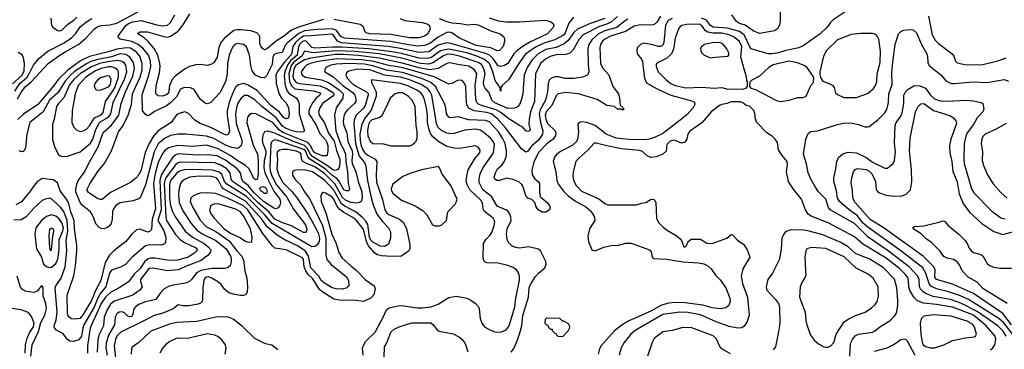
# Model space of a CAD drawing. Extents: x 997028 to 1115134, y 536408 to 618974.
# Tile 376 of 473: x 1064102 to 1073448, y 585051 to 588180. Entities that reach past the tile are written whole.
import ezdxf

# ---------------------------------------------------------------- set-up
doc = ezdxf.new("R2010")
doc.units = 0

msp = doc.modelspace()

# ---------------------------------------------------------------- linework, layer by layer
at = {"layer": '0CON10XD'}
for points in [[(1071320.7, 588375), (1071321.5, 588175), (1071312.4, 588127.6), (1071295, 588092.5), (1071265, 588075.6), (1071125, 588048.9), (1071064.3, 588074.3), (1070987, 588127), (1070935, 588145.6), (1070904.6, 588164.6), (1070861.6, 588225)], [(1069775, 588210.2), (1069720, 588160), (1069681.8, 588141.8), (1069604.9, 588115.1), (1069451.3, 588035), (1069411.2, 587995), (1069355, 587892.9), (1069325, 587863.5), (1069285, 587848.7), (1069195, 587846.8), (1069145.7, 587835), (1069095, 587809.7), (1069046.2, 587763.8), (1068998.9, 587665), (1068987.5, 587405), (1068950.3, 587305), (1068936.4, 587235), (1068934.1, 587184.1), (1068948.8, 587135), (1068942.5, 587125), (1068925, 587119.2), (1068906.7, 587125), (1068874.1, 587164.1), (1068845, 587175.8), (1068735, 587246.2), (1068669.8, 587299.8), (1068626, 587325), (1068485, 587365.2), (1068458.1, 587378.1), (1068440.3, 587395), (1068432.1, 587422.1), (1068426.3, 587555), (1068440, 587665), (1068418, 587705), (1068365, 587740), (1068275, 587750.3), (1068185, 587771.8), (1068155, 587763.3), (1068072.9, 587717.1), (1067994.6, 587705.4), (1067905, 587719), (1067745, 587765.8), (1067514.4, 587814.4), (1067315, 587841.8), (1067175, 587850.4), (1067095, 587848.7), (1066864.5, 587815.5), (1066805, 587799.4), (1066748.8, 587765), (1066724.3, 587745), (1066705, 587710), (1066695.6, 587645), (1066705, 587612.8), (1066725.4, 587585.4), (1066761.2, 587575), (1066955, 587553.2), (1067015, 587528.1), (1067081.7, 587485), (1067083.6, 587466.4), (1067075, 587453.6), (1066975, 587383.3), (1066950.7, 587345), (1066938.4, 587305), (1066943.9, 587275), (1066995, 587200), (1067033.1, 587103.1), (1067086.7, 587026.7), (1067108.9, 586938.9), (1067140.4, 586855), (1067142.2, 586817.8), (1067134.4, 586775.6), (1067121.5, 586758.5), (1067095, 586748.7), (1067075, 586754.2), (1067023.6, 586793.6), (1066882.7, 586882.7), (1066863.5, 586903.5), (1066831.9, 586961.9), (1066805, 586984.5), (1066702.3, 587022.3), (1066515, 587104.8), (1066455, 587120.4), (1066425.3, 587114.7), (1066408.9, 587085), (1066403.2, 587036.8), (1066409.5, 587005), (1066437.7, 586935), (1066437.4, 586905), (1066423, 586845), (1066420.3, 586775), (1066428.4, 586728.4), (1066446.7, 586686.7), (1066513.5, 586553.5), (1066571.6, 586475), (1066576.1, 586445), (1066570.9, 586419.1), (1066554.3, 586395.7), (1066534, 586386), (1066515, 586390.5), (1066415, 586453.7), (1066325, 586539.8), (1066275, 586603.7), (1066222.7, 586645), (1066210.8, 586665), (1066198.9, 586725), (1066166.9, 586765), (1066055, 586845.2), (1065975, 586886.6), (1065885, 586898.4), (1065795, 586893.2), (1065605, 586906), (1065582.6, 586897.4), (1065555, 586874.1), (1065485, 586771.3), (1065448.8, 586711.2), (1065430.9, 586655), (1065445.3, 586375), (1065413.6, 586275), (1065470.6, 586175), (1065488.6, 586115), (1065486.6, 586063.4), (1065471.6, 586048.4), (1065448.7, 586041.3), (1065335, 586043), (1065297.4, 586032.6), (1065170.6, 585925), (1065105, 585856.9), (1065059.2, 585830.8), (1064975, 585800.9), (1064955, 585773.1), (1064919.8, 585645), (1064868.1, 585585), (1064838.5, 585525), (1064808.2, 585451.8), (1064710.2, 585285), (1064700.6, 585255), (1064690.2, 585175), (1064665, 585140.4), (1064614.3, 585124.3), (1064578.3, 585128.3), (1064555.5, 585145.5), (1064515, 585199.2), (1064452.8, 585232.8), (1064432.5, 585255), (1064430.6, 585275), (1064449.1, 585330.9), (1064457.5, 585405), (1064437.3, 585635), (1064445.4, 585655), (1064497.2, 585725), (1064535, 585833.8), (1064550.7, 585985), (1064544, 586085), (1064560, 586175), (1064552.9, 586275), (1064520.3, 586360.3), (1064490.2, 586400.2), (1064395, 586484.5), (1064345, 586476.5), (1064315, 586462.5), (1064235, 586392.5), (1064165, 586309.1), (1064115, 586279.1), (1064045, 586276.5)], [(1064080.6, 587429.4), (1064117.8, 587495), (1064155, 587541.3), (1064215.7, 587594.3), (1064373.3, 587765), (1064483.1, 587845), (1064541.6, 587878.4), (1064661.9, 587948.1), (1064731.5, 588005), (1064813.6, 588095), (1064845, 588114.7), (1064875, 588125.7), (1064958.8, 588131.2), (1065025, 588146.8), (1065235, 588260.3)], [(1069357.5, 588205), (1069315, 588148.6), (1069279.2, 588055), (1069265, 588034.2), (1069182, 587988), (1069085, 587960.6), (1069009.6, 587925), (1068958.8, 587895), (1068901, 587849), (1068845.2, 587775), (1068741.9, 587608.1), (1068682.5, 587555), (1068670, 587535), (1068670, 587505), (1068665, 587502.5), (1068658.3, 587538.3), (1068613.6, 587603.6), (1068592.1, 587685), (1068560.9, 587765), (1068513.4, 587803.4), (1068441.8, 587835), (1068347.3, 587865), (1068175, 587901.2), (1068094.9, 587885.1), (1068005, 587818.9), (1067965, 587811.1), (1067895, 587815.1), (1067725, 587860.4), (1067633.6, 587876.4), (1067415, 587903.2), (1067160.9, 587919.1), (1067075, 587920.7), (1066905, 587908.5), (1066875, 587917.8), (1066820.8, 587975), (1066805, 587979.9), (1066785, 587973), (1066761.7, 587948.3), (1066749.7, 587925), (1066734.6, 587845), (1066675, 587792.4), (1066648.1, 587755), (1066619.4, 587685), (1066611.2, 587645), (1066622.6, 587555), (1066640.8, 587500.8), (1066660.5, 587480.5), (1066725, 587437.1), (1066748.9, 587405), (1066754.7, 587375), (1066756, 587286), (1066806.5, 587125), (1066795.3, 587114.7), (1066768.8, 587111.2), (1066725, 587114.1), (1066688.9, 587125), (1066625, 587151.4), (1066595, 587171), (1066535, 587248.6), (1066401.6, 587355), (1066335, 587418.2), (1066265, 587459.1), (1066235, 587461.5), (1066204.8, 587435.2), (1066173.7, 587386.3), (1066158.6, 587345), (1066149.6, 587285), (1066157.3, 587195), (1066209.2, 587035), (1066210, 587005), (1066199.7, 586980.3), (1066184.3, 586965.7), (1066165, 586958.1), (1066115, 586966.1), (1066063.1, 586985), (1065945, 587052.5), (1065875, 587075.7), (1065675, 587094.6), (1065605, 587092.7), (1065535, 587081.1), (1065475, 587053.1), (1065417.8, 587002.2), (1065377.4, 586925), (1065296, 586614), (1065245, 586490), (1065231.4, 586478.6), (1065175, 586462), (1065055, 586441.5), (1065015.6, 586415), (1064992.7, 586385), (1064981.5, 586355), (1064979.5, 586285), (1064969.4, 586245), (1064955, 586222), (1064935, 586208), (1064905, 586196), (1064875, 586198), (1064857.9, 586207.9), (1064823.8, 586243.8), (1064805.6, 586295), (1064791.4, 586331.4), (1064774.4, 586355), (1064695, 586419.5), (1064675, 586445.6), (1064636.1, 586545), (1064634.8, 586575), (1064643.4, 586615), (1064657.3, 586652.7), (1064717.5, 586732.5), (1064756.8, 586813.2), (1064848.3, 586971.7), (1064895, 587108.1), (1064975, 587179.3), (1065044, 587275), (1065066.3, 587385), (1065105.5, 587495), (1065175.5, 587645), (1065190.6, 587715), (1065183.9, 587773.9), (1065148.2, 587825), (1065108.5, 587848.5), (1065055, 587854.9), (1064972, 587828), (1064845, 587803), (1064777.5, 587782.5), (1064735, 587761.1), (1064623.1, 587686.9), (1064579.9, 587650.1), (1064533.3, 587596.7), (1064464.1, 587485.9), (1064384.8, 587415), (1064325.8, 587304.2), (1064198, 587205), (1064171.2, 587095), (1064157.4, 586962.6), (1064145, 586936.7), (1064135, 586930), (1064123.9, 586926.1), (1064096.1, 586933.9)], [(1064485, 588075.6), (1064505, 588083.5), (1064556.8, 588135), (1064615, 588175.2), (1064645.3, 588205)], [(1070185, 588215.2), (1070151.3, 588158.7), (1070125, 588136), (1070095, 588129.4), (1069995, 588131), (1069935, 588119.4), (1069852.8, 588067.2), (1069708.9, 588025), (1069655.5, 587995), (1069632.8, 587975), (1069613.6, 587945), (1069607.6, 587915), (1069615.3, 587765), (1069635, 587722.2), (1069695, 587656), (1069730.6, 587545), (1069785.8, 587475), (1069796.2, 587435), (1069800, 587365), (1069815, 587360), (1069838.3, 587331.7), (1069825, 587320), (1069815, 587330), (1069775, 587330), (1069747.5, 587357.5), (1069675, 587366.7), (1069582, 587422), (1069407.5, 587475), (1069285, 587488.9), (1069213, 587477), (1069193.9, 587456.1), (1069153.3, 587365), (1069099.3, 587305), (1069089.8, 587275), (1069095.9, 587235.9), (1069113.2, 587195), (1069185.5, 587125), (1069191.8, 587105), (1069188.3, 587081.7), (1069169.3, 587050.7), (1069105, 587000.4), (1069025, 586920.4), (1068983.5, 586826.5), (1068963.3, 586753.3), (1068966.6, 586706.6), (1068990, 586670), (1069023.3, 586645), (1069036.2, 586625), (1069036.7, 586545), (1069043, 586503), (1069050.7, 586490.7), (1069108.8, 586445), (1069131.2, 586415), (1069136.2, 586395), (1069130, 586375), (1069097.3, 586352.7), (1069062.7, 586352.7), (1069023.3, 586375), (1069004.1, 586404.1), (1068992.5, 586445), (1068963.6, 586473.6), (1068926.4, 586486.4), (1068905, 586510), (1068878.9, 586598.9), (1068867.1, 586617.1), (1068839.7, 586639.7), (1068791.2, 586661.2), (1068725, 586674.2), (1068655, 586652.5), (1068630, 586655), (1068615, 586663.3), (1068606.7, 586685), (1068617.1, 586725), (1068638.6, 586765), (1068679.8, 586800.2), (1068705, 586836.2), (1068721.5, 586888.5), (1068723.4, 586935), (1068708.6, 587005), (1068685.2, 587055), (1068646.2, 587115), (1068562, 587212), (1068524.8, 587224.8), (1068365, 587230.7), (1068265, 587259.2), (1068195, 587247.5), (1068175, 587254.2), (1068152.9, 587285), (1068147.1, 587345), (1068134.4, 587385), (1068049.1, 587545), (1068005.5, 587585.5), (1067925, 587619.2), (1067735, 587679.5), (1067585, 587700.6), (1067455, 587741.2), (1067375, 587756.6), (1067225, 587764.9), (1067105, 587758.8), (1067055, 587750), (1067009.2, 587725), (1066994.5, 587695.5), (1066999.2, 587685), (1067075, 587639.7), (1067169.8, 587555), (1067267.6, 587485), (1067282, 587465), (1067291.5, 587425), (1067291.5, 587405), (1067280.8, 587385), (1067214.1, 587325), (1067190, 587295), (1067178.8, 587265), (1067172.9, 587215), (1067176.2, 587185), (1067207.6, 587105), (1067217.3, 587025), (1067257.5, 586935), (1067260.3, 586905), (1067253.5, 586845), (1067258.1, 586815), (1067292.5, 586735), (1067314.3, 586645), (1067351.1, 586545), (1067354.1, 586485.9), (1067343.3, 586455), (1067326.4, 586443.6), (1067301.7, 586438.2), (1067244.7, 586445.3), (1067195, 586467.7), (1067165, 586491.5), (1067092.9, 586622.9), (1066995, 586721.1), (1066905, 586782), (1066817.7, 586817.7), (1066790, 586835), (1066776.9, 586855), (1066772.9, 586905), (1066763.1, 586915), (1066725, 586931.8), (1066645, 586947.6), (1066600.7, 586949.3), (1066568.3, 586941.7), (1066548.8, 586925), (1066543.6, 586905), (1066548.4, 586855), (1066543.9, 586765), (1066561, 586705), (1066600.2, 586635), (1066682.3, 586552.3), (1066729.8, 586495), (1066841.4, 586331.4), (1066877.6, 586265), (1066935, 586156.2), (1066948.1, 586105), (1066943.8, 586075), (1066925, 586043.1), (1066903.4, 586026.6), (1066875, 586024.8), (1066499.3, 586245), (1066425, 586331.4), (1066255, 586503), (1066067.5, 586617.5), (1066047.6, 586645), (1066019.6, 586709.6), (1065995, 586732.6), (1065935, 586752.6), (1065742, 586758), (1065665, 586754.4), (1065618.3, 586741.7), (1065595, 586723.8), (1065533.7, 586655), (1065522.7, 586615), (1065524.3, 586485), (1065532.7, 586415), (1065548.3, 586365), (1065573.3, 586315), (1065674, 586174), (1065742.7, 586115), (1065852, 586055), (1065892.5, 586025), (1065915.4, 585995), (1065914.5, 585975), (1065891.9, 585945), (1065825.8, 585894.2), (1065690.5, 585845), (1065605, 585805.9), (1065505.3, 585795.3), (1065365, 585822.6), (1065335, 585818.9), (1065320.5, 585809.5), (1065247.8, 585715), (1065247.5, 585695), (1065263.5, 585645), (1065246.9, 585615), (1065175, 585566.1), (1065002.5, 585507.5), (1064965, 585479.6), (1064931.1, 585425), (1064903.9, 585355), (1064898.4, 585275), (1064854.5, 585185.5), (1064842.6, 585145), (1064837.4, 585025)], [(1066658.2, 588061.8), (1066615, 588025.8), (1066539, 587981), (1066445, 587899.2), (1066425, 587893.6), (1066405.3, 587905.3), (1066390.2, 587930.2), (1066382.7, 587955), (1066382.5, 588025), (1066354, 588055), (1066295.3, 588075.3), (1066205, 588085.3), (1066165, 588085.3), (1066133.7, 588076.3), (1066045.2, 588004.8), (1066012.1, 587965), (1065992.4, 587917.6), (1065977.2, 587825), (1065945, 587770), (1065923.2, 587756.8), (1065885, 587746.5), (1065815, 587753.9), (1065775, 587751.6), (1065715, 587734.7), (1065665, 587711.8), (1065577, 587643), (1065547.9, 587612.1), (1065523.1, 587556.9), (1065515, 587482.5), (1065490, 587465), (1065455, 587455.3), (1065415, 587458.5), (1065400.1, 587470.1), (1065393.2, 587485), (1065396.8, 587555), (1065428, 587675), (1065435.3, 587734.7), (1065433.6, 587765), (1065414.2, 587845), (1065377.7, 587907.7), (1065322.5, 587972.5), (1065285, 588007.1), (1065224, 588045), (1065228.8, 588055), (1065245.7, 588064.3), (1065315, 588064.1), (1065470.1, 588020.1), (1065505.4, 588015.4), (1065535, 588022.5), (1065605, 588070), (1065655, 588132.5), (1065717.3, 588235)], [(1065535, 588154.5), (1065576.2, 588225)], [(1071965, 588274.3), (1071821.7, 588178.3), (1071797.3, 588155), (1071765, 588107.8), (1071699.4, 588045), (1071537.6, 587932.4), (1071496.4, 587913.6), (1071375, 587889.2), (1071305, 587864.6), (1071245.6, 587855.6), (1071205, 587855.6), (1071045, 587903.2), (1071031, 587921), (1070978, 588035), (1070935, 588069.5), (1070819.1, 588099.1), (1070685, 588110.2), (1070658.2, 588125), (1070622.5, 588175), (1070575, 588193.6)], [(1072729.1, 588215), (1072763.6, 588035), (1072792.2, 587985), (1072821.4, 587955), (1072954.2, 587855), (1072968.1, 587835), (1072985.7, 587785.7), (1073000.3, 587770.3), (1073085, 587752.9)], [(1064055, 587501.9), (1064104.9, 587575.1), (1064174.2, 587635), (1064201.8, 587685), (1064231.8, 587748.2), (1064280.9, 587809.1), (1064369, 587881), (1064525, 587961.2), (1064595, 588008.6), (1064633.3, 588045), (1064678.9, 588115), (1064745, 588166.9), (1064787.5, 588192.5)], [(1069655, 588192.8), (1069517.4, 588142.6), (1069395, 588088.9), (1069361.3, 588058.7), (1069308.3, 587981.7), (1069269.7, 587950.3), (1069195, 587916.6), (1069095, 587896.2), (1069023.4, 587856.6), (1068965, 587798.7), (1068917.7, 587725), (1068890.3, 587655), (1068882.7, 587572.7), (1068877.2, 587475), (1068863.4, 587415), (1068846.2, 587375), (1068826.2, 587353.8), (1068798.8, 587341.2), (1068735, 587338.7), (1068612.4, 587392.4), (1068584.7, 587415), (1068556.7, 587485), (1068519, 587529), (1068506, 587555), (1068505.2, 587585), (1068518.8, 587665), (1068508.7, 587715), (1068485, 587753.8), (1068452.8, 587775), (1068275, 587834.2), (1068195, 587852.2), (1068155, 587849), (1068125, 587838.5), (1068025, 587770.5), (1067985, 587758.1), (1067905, 587764), (1067728.2, 587815), (1067515, 587855.5), (1067285, 587879.1), (1067105.8, 587884.3), (1066885.3, 587865.3), (1066805, 587880.6), (1066780.9, 587835), (1066703.3, 587776.7), (1066679.2, 587745), (1066656.4, 587665), (1066663.7, 587593.7), (1066681.2, 587551.2), (1066715, 587524.6), (1066890, 587505), (1066953.3, 587485), (1066958.8, 587475), (1066951.8, 587465), (1066915.2, 587434.8), (1066882.9, 587395), (1066856.9, 587343.1), (1066847.1, 587315), (1066847.7, 587285), (1066912.3, 587185), (1066949.6, 587099.6), (1067005, 587038.2), (1067018.7, 587015), (1067026.1, 586985), (1067026.1, 586933.9), (1067022, 586898), (1067013.6, 586886.4), (1066975, 586888.9), (1066905, 586914.9), (1066886.5, 586935), (1066860.6, 586990.6), (1066835.6, 587015.6), (1066600, 587110), (1066565.4, 587135.4), (1066505, 587204), (1066345, 587286.8), (1066301.4, 587288.6), (1066279.2, 587275), (1066265, 587253.3), (1066258.5, 587205), (1066282.6, 587112.6), (1066318.6, 586988.6), (1066359.8, 586905), (1066365.8, 586845), (1066366, 586714), (1066355, 586663.3), (1066345, 586660), (1066325, 586672.5), (1066280.3, 586765), (1066246.7, 586796.7), (1066165, 586844.8), (1066107.1, 586887.1), (1065985, 586955.2), (1065875, 586987.6), (1065745, 586977.7), (1065603.2, 586986.8), (1065515, 586964.7), (1065476.1, 586935), (1065453.1, 586905), (1065416.4, 586823.6), (1065388.6, 586718.6), (1065373.2, 586625), (1065391, 586385), (1065358, 586285), (1065351.8, 586188.2), (1065335, 586169.4), (1065315, 586163.5), (1065245, 586191.1), (1065211.2, 586185), (1065165, 586144), (1065110.6, 586075), (1064995, 585985.5), (1064955, 585943.3), (1064913.8, 585875), (1064870.8, 585705), (1064822.1, 585607.9), (1064785, 585515.9), (1064711, 585395), (1064675, 585343), (1064625, 585338), (1064595, 585341.8), (1064573.7, 585353.7), (1064559.3, 585375), (1064555.3, 585395.3), (1064551.2, 585565), (1064615, 585748), (1064632.1, 585845), (1064644.8, 585985), (1064644.8, 586035), (1064621.8, 586195), (1064618.4, 586275), (1064588.1, 586355), (1064564, 586444), (1064547.5, 586475), (1064486, 586555), (1064460, 586630), (1064420.3, 586660.3), (1064315, 586673.1), (1064268.3, 586641.7), (1064228.9, 586595), (1064203.6, 586555), (1064118.5, 586451.5), (1064065, 586423.6)], [(1068557.6, 588197.6), (1068645, 588169.3), (1068715, 588160.9), (1068845, 588159.5), (1069095, 588175.9), (1069145, 588160.9), (1069164.7, 588144.7), (1069173.1, 588125), (1069166.2, 588105), (1069112.1, 588045), (1068949.9, 587970.1), (1068880.2, 587929.8), (1068822.7, 587887.3), (1068792.9, 587855), (1068735.3, 587765), (1068705, 587745.4), (1068665, 587737.3), (1068645, 587741.8), (1068593.4, 587813.4), (1068562.8, 587842.8), (1068525, 587860.7), (1068415, 587890.3), (1068195, 587954.8), (1068155, 587959.3), (1068075, 587937.1), (1067985, 587874.5), (1067895, 587868), (1067715, 587907.4), (1067595, 587925.6), (1067155, 587960.8), (1067117.8, 587977.8), (1067085, 588028.2), (1067065, 588041.3), (1066865, 588027.1), (1066795, 588024.4), (1066764.2, 588005.8), (1066719.7, 587965), (1066693.9, 587925), (1066685.2, 587865), (1066676.7, 587845), (1066613.5, 587775), (1066550.5, 587689.5), (1066534.3, 587655), (1066536.1, 587575), (1066563.8, 587473.8), (1066586, 587436), (1066635.3, 587385), (1066654.8, 587344.8), (1066661.1, 587285), (1066655, 587256), (1066645, 587241.9), (1066625, 587238.8), (1066605, 587252), (1066564.3, 587304.3), (1066485.2, 587365), (1066356.8, 587506.8), (1066265, 587562.4), (1066225, 587573.8), (1066178.5, 587561.5), (1066155, 587541.8), (1066127.5, 587495), (1066090.9, 587395), (1066072.9, 587315), (1066071.5, 587271.5), (1066093.6, 587125), (1066084.4, 587095), (1066065, 587085.4), (1066045, 587089.1), (1065915.5, 587155.5), (1065814.3, 587195), (1065765, 587226.5), (1065705, 587288.6), (1065685, 587300), (1065665, 587304.2), (1065615, 587290.6), (1065595, 587278.6), (1065540, 587205), (1065415, 587125.3), (1065371.1, 587075), (1065331.1, 587005), (1065291.9, 586918.1), (1065253.8, 586755), (1065233.1, 586706.9), (1065205, 586674.5), (1065155, 586635.5), (1064965, 586538.5), (1064884.5, 586474.5), (1064865, 586472.3), (1064835, 586484.6), (1064755, 586538.5), (1064740.7, 586565), (1064768, 586622), (1064845, 586739.4), (1064905, 586813.3), (1064973.8, 586935), (1065041.3, 587115), (1065083.6, 587176.4), (1065131.1, 587275), (1065163.6, 587376.4), (1065173.2, 587475), (1065200.2, 587540.2), (1065244.4, 587635), (1065263.3, 587705), (1065266, 587765), (1065243.4, 587835), (1065215, 587867.5), (1065155, 587908.8), (1065115, 587911.8), (1065025, 587900), (1064955, 587877.5), (1064765, 587831.9), (1064679.1, 587790.9), (1064557.6, 587702.4), (1064472.8, 587617.2), (1064415, 587538.1), (1064275, 587374.7), (1064137.7, 587282.3)], [(1064397.1, 588195), (1064402.9, 588125), (1064419.2, 588105), (1064465, 588077.8), (1064485, 588075.6)], [(1069875, 588183.9), (1069838.1, 588161.9), (1069770.9, 588105), (1069655, 588075.2), (1069595.8, 588045), (1069531.3, 587988.6), (1069500.4, 587939.6), (1069493.1, 587905), (1069497.2, 587755), (1069505.5, 587685), (1069492.9, 587655), (1069445.3, 587634.7), (1069365, 587620.7), (1069275, 587621.8), (1069215, 587638.8), (1069185, 587638.2), (1069146.2, 587623.8), (1069127.8, 587605), (1069116.7, 587573.3), (1069111.2, 587495), (1069091.6, 587415), (1069042.3, 587325), (1069031.3, 587285), (1069043.8, 587205), (1069068.5, 587125), (1069065.2, 587095), (1069029.8, 587040.2), (1068960.1, 586979.9), (1068925, 586932.2), (1068905, 586923.3), (1068864.4, 586955), (1068713.2, 587155), (1068635, 587243.2), (1068579.3, 587285), (1068535, 587298.2), (1068414.8, 587314.8), (1068365, 587340.8), (1068349.5, 587365), (1068341.7, 587395), (1068335.8, 587545.7), (1068322.3, 587582.3), (1068302.2, 587602.2), (1068265, 587607.3), (1068205, 587574.6), (1068175, 587567.9), (1068037.2, 587637.2), (1067807.7, 587705), (1067725, 587726.4), (1067606.1, 587746.1), (1067465, 587782.1), (1067350.6, 587800.6), (1067115, 587808.4), (1066934.9, 587784.9), (1066858.2, 587765), (1066825, 587748.8), (1066805, 587730.4), (1066775.3, 587685), (1066783.1, 587655), (1066815, 587635.7), (1066968.2, 587608.2), (1067033.6, 587583.6), (1067134, 587515), (1067173.8, 587475), (1067168.8, 587435), (1067107.2, 587345), (1067088.9, 587275), (1067101.6, 587125), (1067148.7, 586995), (1067175, 586950.3), (1067195.9, 586905), (1067197, 586835), (1067214.2, 586735), (1067219.2, 586625), (1067233.1, 586575), (1067225, 586555.8), (1067205, 586554.7), (1067179.5, 586565), (1067131.6, 586651.6), (1067113.1, 586673.1), (1067065, 586705.1), (1067000, 586765), (1066856, 586856), (1066838.6, 586878.6), (1066815, 586934), (1066799.3, 586949.3), (1066543.7, 587036.3), (1066525, 587038.8), (1066507.5, 587032.5), (1066493.3, 587016.7), (1066485.8, 586995), (1066476.6, 586785), (1066480.6, 586745), (1066492.4, 586707.6), (1066537, 586617), (1066636.5, 586495), (1066701, 586381), (1066815, 586231.8), (1066828.1, 586195), (1066825.8, 586174.2), (1066815, 586160.9), (1066795, 586158.8), (1066682.1, 586222.1), (1066595, 586253.2), (1066525, 586286.4), (1066467, 586357), (1066365, 586442.4), (1066255, 586557.1), (1066122.3, 586645), (1066110.8, 586665), (1066099, 586725), (1066065, 586767.2), (1066005, 586803.3), (1065955, 586820.5), (1065625, 586827.1), (1065605, 586821.6), (1065584.1, 586805.9), (1065486.4, 586675), (1065473.4, 586625), (1065487.9, 586307.9), (1065495.2, 586275.2), (1065582.4, 586142.4), (1065624.1, 586094.1), (1065665.2, 586065.2), (1065775, 586015.3), (1065790, 585995), (1065765, 585966.1), (1065700.5, 585925), (1065602.8, 585897.2), (1065524.7, 585895.3), (1065385, 585917.1), (1065345, 585915.9), (1065321.3, 585908.7), (1065287.8, 585882.2), (1065245, 585818.9), (1065187.6, 585765), (1065135, 585692.7), (1065046.7, 585635), (1064965, 585591.1), (1064916.7, 585545), (1064875.9, 585485), (1064770.2, 585255), (1064746.7, 585085), (1064745.7, 585015)], [(1068085, 588192.7), (1068155, 588161.8), (1068205, 588150.5), (1068285, 588145.6), (1068355, 588132.7), (1068415, 588136.2), (1068455, 588131.1), (1068575.3, 588075.3), (1068662, 588045), (1068697.4, 588017.4), (1068707.1, 587985), (1068689.5, 587925), (1068655, 587886.5), (1068635, 587884.6), (1068573, 587913), (1068435, 587936.3), (1068275.6, 588005), (1068205, 588054.4), (1068183, 588063), (1068155, 588058.1), (1068075, 588013), (1067995, 587955.6), (1067945, 587934.8), (1067875, 587928.3), (1067775.2, 587944.8), (1067625, 587972.6), (1067185, 588004.1), (1067151.1, 588021.1), (1067108.4, 588078.4), (1067075, 588092.7), (1066925, 588087.8), (1066805, 588074.6), (1066751.3, 588048.7), (1066646.9, 587965), (1066623.4, 587935), (1066592.2, 587867.8), (1066535, 587859.1), (1066515, 587846.8), (1066505.8, 587825), (1066500, 587755), (1066445, 587647.8), (1066425, 587628.1), (1066388.3, 587631.7), (1066340.6, 587655), (1066308, 587695), (1066295.2, 587745), (1066282.5, 587845), (1066255, 587922.2), (1066225, 587946.2), (1066165, 587955.3), (1066145, 587945.4), (1066121.3, 587918.7), (1066089.2, 587845), (1066075.8, 587765), (1066072.4, 587665), (1066055, 587589.2), (1066000.6, 587485), (1065915.5, 587394.5), (1065885, 587380), (1065865, 587384.3), (1065815, 587426), (1065758.7, 587518.7), (1065722.8, 587532.8), (1065662.3, 587537.7), (1065628.8, 587521.2), (1065591.7, 587448.3), (1065535, 587390.6), (1065495, 587362.4), (1065435.2, 587334.8), (1065380.8, 587309.2), (1065335, 587274.2), (1065315, 587268), (1065292.4, 587282.4), (1065267.8, 587317.8), (1065265, 587466.7), (1065329, 587655), (1065345.6, 587735), (1065342.8, 587785), (1065323.9, 587845), (1065270, 587910), (1065226.1, 587946.1), (1065165, 587974.2), (1065056.2, 587995), (1065042.5, 588005), (1065036.9, 588025), (1065109.4, 588125), (1065135.3, 588145), (1065175, 588160.3), (1065255, 588171.5), (1065405, 588130.2), (1065457, 588123), (1065505, 588129.2), (1065535, 588154.5)], [(1066985, 588183.6), (1066757.5, 588112.5), (1066687.1, 588082.9), (1066658.2, 588061.8)], [(1067712.7, 588192.7), (1067753.8, 588173.8), (1067925, 588153.2), (1067976.6, 588136.6), (1067993.3, 588125), (1067998.8, 588095), (1067976.5, 588045), (1067945, 588024.2), (1067895, 588008.4), (1067805, 588009.1), (1067625, 588040.8), (1067421.2, 588045), (1067392, 588055), (1067380.8, 588065), (1067361.9, 588115), (1067333.8, 588135), (1067085, 588181.5)], [(1070295, 588191.4), (1070258, 588172), (1070232.9, 588127.1), (1070215.8, 587965), (1070203.3, 587935), (1070185, 587924.6), (1070165, 587924.6), (1070111.7, 587941.7), (1070025, 587955.8), (1069995.9, 587944.1), (1069966.7, 587915), (1069960, 587895), (1069963.8, 587855), (1070005, 587806.2), (1070014.6, 587784.6), (1070027.9, 587645), (1070034.6, 587614.6), (1070051.9, 587581.9), (1070146.5, 587526.5), (1070282.8, 587462.8), (1070399.1, 587430.9), (1070487.6, 587407.6), (1070506.4, 587396.4), (1070510.8, 587375), (1070495, 587344.2), (1070435, 587277.8), (1070372.2, 587225), (1070205, 587101.2), (1070128.3, 587061.7), (1070075.3, 587044.7), (1070035, 587040.3), (1069885, 587041.4), (1069765, 587056.9), (1069667.8, 587095), (1069565, 587175.4), (1069485, 587205.5), (1069430, 587210), (1069408.3, 587201.7), (1069401.2, 587185), (1069404.6, 587115), (1069397.3, 587045), (1069388.5, 587025), (1069345.6, 586985), (1069235, 586930), (1069200.6, 586905), (1069178.5, 586875), (1069164.6, 586834.6), (1069189.6, 586735), (1069198.9, 586655), (1069215.3, 586615.3), (1069263, 586553), (1069309.3, 586509.3), (1069379, 586459), (1069475, 586402.5), (1069518.1, 586368.1), (1069537.3, 586345), (1069556.4, 586305), (1069560, 586275), (1069510, 586195), (1069495.7, 586125.7), (1069502, 586075), (1069534.1, 585994.1), (1069565, 585986.2), (1069645, 586022), (1069715, 586037.5), (1069785, 586040), (1069855, 586060), (1069905, 586060), (1070080, 585995), (1070096.2, 585975), (1070106.2, 585925), (1070122.1, 585912.1), (1070245, 585907.5), (1070395, 585881.2), (1070545, 585872.1), (1070595, 585861.1), (1070633.6, 585843.6), (1070666, 585815), (1070706, 585755), (1070751.1, 585711.1), (1070804.6, 585634.6), (1070843.5, 585535), (1070844.3, 585505), (1070832.7, 585467.3), (1070803.3, 585445), (1070755, 585435.5), (1070674.5, 585445.5), (1070585, 585471.4), (1070415, 585493.2), (1070325, 585494.8), (1070265, 585488.2), (1070195, 585471.6), (1070097.8, 585415), (1069945, 585347.6), (1069885, 585320.9), (1069812.3, 585277.7), (1069745, 585224.5), (1069620.6, 585085), (1069605.6, 585055), (1069592.5, 585005)], [(1070825, 587520), (1070975, 587522.5), (1070998.3, 587531.7), (1071010, 587545), (1071010, 587595), (1071003, 587603), (1071000, 587635), (1070947.3, 587825), (1070954.8, 587925), (1070935, 587974.6), (1070883.6, 588015), (1070835, 588037.7), (1070765, 588052.9), (1070683.5, 588053.5), (1070632.9, 588062.9), (1070609.2, 588079.2), (1070577.7, 588125), (1070555, 588137.1), (1070433.3, 588135), (1070387.5, 588125), (1070370, 588115), (1070354.4, 588095), (1070325, 588003.3), (1070309.1, 587900.9), (1070290, 587855), (1070245, 587814.5), (1070162, 587775), (1070143, 587757), (1070142.2, 587735), (1070162.9, 587685), (1070239.5, 587609.5), (1070283.1, 587575), (1070324.4, 587554.4), (1070425, 587533.6), (1070575, 587539.2), (1070695, 587528.8), (1070765, 587537.5), (1070825, 587520)], [(1073463.7, 585175), (1073433.6, 585225), (1073386.8, 585275), (1073190.5, 585410.5), (1073035, 585489.3), (1072936.5, 585523.5), (1072773.4, 585553.4), (1072708.2, 585578.2), (1072677.7, 585597.7), (1072652.1, 585625), (1072642.3, 585645), (1072637.9, 585715), (1072625.8, 585745), (1072545, 585834.3), (1072335, 585993.1), (1072155, 586115.2), (1072025, 586245.9), (1071795, 586375.5), (1071778.4, 586398.4), (1071755, 586476.7), (1071684.5, 586545), (1071649.8, 586599.8), (1071610.6, 586665), (1071584.4, 586725), (1071570.3, 586810.3), (1071542.2, 586905), (1071563.3, 587046.7), (1071585, 587101.2), (1071610.3, 587119.7), (1071675, 587124.3), (1071865, 587186.5), (1071935, 587201.1), (1072005, 587199.4), (1072065, 587185.8), (1072125, 587162), (1072148.3, 587161.7), (1072163.6, 587166.4), (1072245, 587226), (1072314.5, 587295.5), (1072332.6, 587327.4), (1072348.5, 587395), (1072351.5, 587475), (1072382.9, 587565), (1072380, 587675), (1072388.1, 587778.1), (1072413.1, 587945), (1072444.7, 588045.3), (1072463.6, 588066.4), (1072489.8, 588080.2), (1072545, 588087.7), (1072583.8, 588083.8), (1072615, 588055.7), (1072660.7, 587945), (1072713.6, 587855), (1072720, 587835), (1072721.8, 587775), (1072733.5, 587745), (1072845.3, 587655.3), (1072895, 587597.5), (1072945, 587575.6), (1072975, 587573.5), (1073149.8, 587590.2), (1073285, 587585.4), (1073445, 587613.6), (1073488, 587598)], [(1072025, 587440), (1072045, 587442.9), (1072155, 587482.9), (1072205, 587527.1), (1072225.3, 587554.7), (1072237.1, 587595), (1072242.1, 587665), (1072269.3, 587775), (1072272.3, 587882.3), (1072256.2, 587995), (1072245, 588022), (1072228.6, 588038.6), (1072195, 588048.5), (1072085, 588049.5), (1071995, 588038.5), (1071865, 587988.5), (1071761.3, 587888.7), (1071732.8, 587835), (1071695.8, 587685), (1071695.9, 587655.9), (1071702.3, 587632.3), (1071725.9, 587595.9), (1071799.1, 587569.1), (1071818.8, 587555), (1071833.3, 587535), (1071846.7, 587485), (1071865, 587468.8), (1071925, 587442.9), (1072025, 587440)], [(1070655, 587817.5), (1070705, 587822.9), (1070820, 587835), (1070832, 587845), (1070832, 587865), (1070812.9, 587905), (1070775, 587950.5), (1070745, 587963.8), (1070675, 587962.1), (1070603.3, 587945), (1070574, 587925), (1070564, 587905), (1070567.7, 587887.7), (1070575, 587867.5), (1070595, 587846.7), (1070655, 587817.5)], [(1064035, 587572.7), (1064125.2, 587655), (1064143.4, 587695), (1064148.7, 587765), (1064138.4, 587818.4), (1064125, 587845.7), (1064089.1, 587869.1)], [(1064505, 586880), (1064555, 586883.8), (1064675, 586924.3), (1064775, 587007.9), (1064795.4, 587044.6), (1064822.2, 587127.8), (1064851.9, 587195), (1064873.8, 587215), (1064943.7, 587255), (1064967.7, 587285), (1064989.3, 587395), (1065096.1, 587615), (1065117.6, 587685), (1065108.2, 587748.2), (1065097.1, 587767.1), (1065075, 587784.4), (1065035, 587793.3), (1064955, 587783), (1064860.8, 587765), (1064785, 587733.5), (1064679.4, 587670.6), (1064615, 587612), (1064575, 587562.7), (1064521.9, 587438.1), (1064471.2, 587385), (1064451.8, 587355), (1064428.5, 587235), (1064412.9, 587185), (1064413, 587043), (1064432, 586975), (1064468.8, 586905), (1064485, 586886.7), (1064505, 586880)], [(1071325, 587403.8), (1071405, 587415.7), (1071485, 587440), (1071538.3, 587441.7), (1071566.1, 587453.9), (1071612.5, 587555), (1071637.5, 587585), (1071640, 587625), (1071632.5, 587645), (1071579.1, 587719.1), (1071555, 587742), (1071485, 587770.4), (1071405.3, 587785.3), (1071255, 587751.1), (1071215, 587728.8), (1071125, 587643.1), (1071050, 587605), (1071031.7, 587588.3), (1071030, 587545), (1071041.7, 587531.7), (1071085, 587516.7), (1071285, 587412.5), (1071325, 587403.8)], [(1073085, 587752.9), (1073245, 587754.6), (1073385, 587788.2), (1073465, 587819.4)], [(1064675, 587117.8), (1064705, 587124.5), (1064735, 587141.5), (1064765, 587171.2), (1064812.1, 587247.9), (1064875, 587278.3), (1064895, 587297.9), (1064916, 587405), (1065001.5, 587528.5), (1065039.8, 587635), (1065041.4, 587685), (1065029.3, 587705), (1065009.4, 587719.4), (1064975, 587731.2), (1064945, 587731.3), (1064875, 587716.3), (1064822.7, 587695), (1064729.2, 587635), (1064656.2, 587555), (1064629.7, 587475), (1064600.9, 587315), (1064596.4, 587205), (1064615, 587160), (1064645, 587130.6), (1064675, 587117.8)], [(1064845, 587510), (1064875, 587513.5), (1064945, 587544.3), (1064964.8, 587565), (1064969.6, 587615), (1064955, 587643.6), (1064935, 587646.8), (1064875, 587630.8), (1064841.1, 587605), (1064814.4, 587575), (1064808.6, 587545), (1064825, 587518.8), (1064845, 587510)], [(1068766.2, 585025), (1068790.9, 585059.1), (1068817.8, 585115), (1068845.3, 585194.7), (1068867.1, 585275), (1068876.6, 585373.4), (1068931.1, 585545), (1068937.7, 585635), (1068949.5, 585665), (1068997.6, 585742.4), (1069025.8, 585775), (1069086, 585825), (1069100, 585855), (1069096, 585885), (1069046, 585985), (1069025, 586002), (1068935, 586022.7), (1068845, 586012.7), (1068808, 586018), (1068772.4, 586032.4), (1068738.1, 586068.1), (1068727.6, 586097.6), (1068723.3, 586145), (1068729.6, 586195), (1068767.5, 586275), (1068764.7, 586304.7), (1068752.9, 586335), (1068738, 586358), (1068717.1, 586375), (1068635, 586408.5), (1068580.5, 586500.5), (1068496.5, 586565), (1068463.7, 586635), (1068463.3, 586665), (1068474.1, 586715.9), (1068502.1, 586777.9), (1068547.2, 586845), (1068599.2, 586915), (1068608.2, 586995), (1068595.9, 587025), (1068575, 587050.8), (1068509, 587109), (1068471.8, 587131.8), (1068425, 587139.8), (1068327.7, 587132.3), (1068225, 587098.9), (1068195, 587095.3), (1068155, 587103.3), (1068105, 587128), (1068075.2, 587155.2), (1068056.8, 587195), (1068013, 587465), (1067999.6, 587495), (1067975, 587522.3), (1067913.3, 587565), (1067795, 587611.5), (1067715, 587633.8), (1067565, 587652.8), (1067495, 587678.2), (1067425, 587704.7), (1067305, 587710), (1067227, 587693), (1067203.8, 587675), (1067197.3, 587655), (1067210, 587625), (1067259.3, 587575), (1067295, 587549.3), (1067395, 587495.2), (1067411.3, 587475), (1067381, 587365), (1067365, 587341.2), (1067296.4, 587275), (1067276.2, 587225), (1067273, 587195), (1067290, 587005), (1067324.9, 586884.9), (1067373.3, 586825), (1067389.1, 586789.1), (1067403.4, 586655), (1067435.8, 586504.2), (1067452.9, 586432.9), (1067490.8, 586335), (1067545.4, 586265), (1067602.9, 586205), (1067622.1, 586165), (1067621.2, 586105), (1067602.3, 586047.7), (1067565, 586027.1), (1067525, 586031.2), (1067455, 586066.7), (1067435, 586085.8), (1067423.8, 586115), (1067405.1, 586235.1), (1067388.2, 586268.2), (1067360.3, 586300.3), (1067294.2, 586354.2), (1067189, 586409), (1067155, 586433.5), (1067085, 586562.1), (1066995, 586658.1), (1066880.5, 586735), (1066815, 586751.1), (1066735.4, 586754.6), (1066710.9, 586749.1), (1066692.9, 586735), (1066691.1, 586705), (1066713.1, 586665), (1066769.2, 586609.3), (1066805.4, 586545), (1066856, 586476), (1066975, 586227.9), (1067008.5, 586105), (1067006.7, 585945), (1067016.1, 585905), (1067057.2, 585857.2), (1067205, 585739.1), (1067224.5, 585705), (1067225.7, 585655), (1067207.5, 585635), (1067165, 585621.9), (1067105, 585624.3), (1067068.9, 585635), (1066995, 585677.5), (1066964.7, 585704.7), (1066941.1, 585745), (1066866.6, 585825), (1066844.5, 585934.5), (1066815, 585983.5), (1066745, 586030), (1066620.1, 586090.1), (1066545, 586135.3), (1066447.6, 586217.6), (1066400.3, 586285), (1066245, 586457.4), (1066035.6, 586575.5), (1066017.6, 586597.6), (1065990.5, 586655), (1065968.6, 586678.6), (1065918.1, 586691.9), (1065805, 586694.8), (1065715.5, 586684.5), (1065665.6, 586664.4), (1065642.1, 586645), (1065629.1, 586625), (1065613.5, 586566.5), (1065608.1, 586515), (1065614.3, 586445), (1065649.2, 586365), (1065728.6, 586245), (1065783.7, 586183.7), (1065839.2, 586145), (1065963.1, 586085), (1066060.8, 586005), (1066104, 585935), (1066110.4, 585915), (1066109.8, 585880.2), (1066100.9, 585845), (1066075, 585823.8), (1066045, 585818.4), (1065925, 585817.5), (1065820.5, 585799.5), (1065781.5, 585778.5), (1065735, 585715.5), (1065707.2, 585692.8), (1065675, 585680), (1065560.3, 585659.7), (1065513.5, 585646.5), (1065474.7, 585625.3), (1065435.5, 585585), (1065395, 585523.1), (1065295, 585501), (1065239, 585481), (1065208, 585462), (1065184.5, 585435), (1065177.5, 585385), (1065165, 585363.8), (1065145, 585360.4), (1065128, 585365), (1065096.1, 585396.1), (1065075, 585406.4), (1065045, 585402.9), (1065025, 585387.7), (1065007.6, 585355), (1065002.4, 585285), (1064944.3, 585185), (1064921.7, 585108.3), (1064919.4, 585065), (1064933.4, 584995)], [(1067361.2, 584995), (1067356.2, 585065), (1067383.8, 585125), (1067475.6, 585215), (1067551.9, 585355), (1067583.1, 585426.9), (1067607.5, 585445), (1067695.5, 585464.5), (1067725, 585467.5), (1067875, 585443.8), (1067925, 585443.8), (1068005, 585453.5), (1068075, 585479.4), (1068175, 585544.2), (1068245, 585556), (1068345, 585535.7), (1068385, 585517.1), (1068430, 585485), (1068455.7, 585455), (1068464.3, 585435), (1068472.6, 585342.6), (1068489.7, 585299.7), (1068515, 585266), (1068564.5, 585234.5), (1068605, 585218.9), (1068635, 585212.5), (1068675, 585218.5), (1068718.1, 585235), (1068736.2, 585255), (1068750.8, 585285), (1068800.8, 585455), (1068810.4, 585535), (1068846.4, 585706.4), (1068845.9, 585745), (1068837.5, 585777.5), (1068816.6, 585806.6), (1068786.6, 585826.6), (1068735, 585846.5), (1068645, 585868.5), (1068535, 585871.2), (1068515, 585882.5), (1068504.1, 585904.1), (1068500, 585925), (1068503.8, 586055), (1068526.2, 586095), (1068565, 586130), (1068585, 586158.8), (1068606.5, 586225), (1068612.7, 586265), (1068597.1, 586295), (1068515, 586360.6), (1068502.3, 586385), (1068493.8, 586435), (1068480.8, 586465), (1068373.7, 586563.7), (1068348, 586615), (1068341.3, 586645), (1068344.6, 586695.4), (1068358.2, 586755), (1068425.3, 586864.7), (1068469.1, 586915), (1068471.4, 586941.4), (1068455, 586970.8), (1068425, 586983.1), (1068278.9, 586958.9), (1068225, 586961.3), (1068155, 586975.8), (1068080.1, 587020.1), (1068025, 587066.9), (1068000.5, 587100.5), (1067987.1, 587135), (1067974, 587204), (1067972.6, 587275), (1067962.7, 587345), (1067942.9, 587422.9), (1067925, 587466.2), (1067905, 587489.5), (1067865, 587515.6), (1067785, 587553), (1067715.4, 587575.4), (1067440.5, 587609.5), (1067440, 587585), (1067485.6, 587495.6), (1067486.4, 587455), (1067437.1, 587322.9), (1067380.4, 587249.6), (1067351, 587189), (1067332.1, 587095), (1067332.4, 587035), (1067339.9, 586995), (1067355, 586952.5), (1067375, 586920.5), (1067407.8, 586895), (1067477, 586857), (1067493.5, 586835), (1067484.1, 586705.9), (1067488.4, 586638.4), (1067544.3, 586474.3), (1067569.2, 586375), (1067585, 586349.1), (1067605, 586331.1), (1067706.1, 586286.1), (1067744.7, 586254.7), (1067772.2, 586195), (1067806.2, 586045), (1067805.5, 586005), (1067795.3, 585984.7), (1067725, 585934.4), (1067637.6, 585932.4), (1067535, 585940), (1067498.7, 585948.7), (1067473.2, 585963.2), (1067412.9, 586032.9), (1067393.7, 586073.7), (1067365, 586192.7), (1067295.7, 586275.7), (1067265, 586301.7), (1067179.6, 586349.6), (1067139.3, 586379.3), (1067113.3, 586413.3), (1067085, 586475.8), (1067065, 586499.5), (1067005, 586534.6), (1066981.7, 586538.3), (1066970, 586530), (1066961.2, 586508.8), (1066963.8, 586455), (1067006.5, 586346.5), (1067065, 586144.4), (1067105.2, 586055.2), (1067129.9, 585969.9), (1067162.1, 585915), (1067245.5, 585845), (1067299.2, 585799.2), (1067385, 585709.1), (1067465.6, 585655), (1067475.6, 585625), (1067463.1, 585566.9), (1067439.7, 585540.3), (1067365, 585504.2), (1067275, 585518.8), (1067155, 585515.3), (1067085, 585526.8), (1066968.8, 585598.8), (1066943.3, 585623.3), (1066885, 585719.4), (1066841.4, 585761.4), (1066817.7, 585795), (1066803.3, 585835), (1066796, 585905), (1066785, 585920.7), (1066631.2, 585995), (1066525, 586011.8), (1066497.4, 586037.4), (1066454.4, 586094.4), (1066410.2, 586150.2), (1066266.6, 586375), (1066225, 586413.5), (1066075, 586487.4), (1065965, 586529.6), (1065875, 586537.3), (1065815, 586531.9), (1065778.2, 586521.8), (1065745.5, 586505), (1065725, 586486.4), (1065719.7, 586455), (1065745, 586396.7), (1065815.8, 586275.8), (1065875, 586213.2), (1065965, 586168.7), (1066090.3, 586080.3), (1066164.5, 585984.5), (1066211.5, 585935), (1066227.7, 585897.7), (1066239.6, 585795), (1066258.5, 585725), (1066265.7, 585644.3), (1066260, 585595), (1066247.3, 585572.7), (1066226.9, 585563.1), (1066197.8, 585562.2), (1066140, 585570), (1066087.4, 585587.4), (1066045, 585621.4), (1066015, 585666), (1065989.1, 585689.1), (1065920.7, 585730.7), (1065895, 585738.4), (1065875, 585736.6), (1065859.1, 585725), (1065849.5, 585705), (1065839.6, 585635), (1065838.2, 585521.8), (1065834.4, 585505.6), (1065819.7, 585490.3), (1065795, 585478.9), (1065706.1, 585463.9), (1065654.5, 585464.5), (1065605, 585473.8), (1065557.5, 585435), (1065459.4, 585395), (1065377.6, 585372.4), (1065266.4, 585313.6), (1065063.6, 585215), (1065025, 585180), (1065011, 585145), (1064998.4, 585085), (1065013.8, 584935)], [(1073541.2, 585175), (1073441.5, 585301.5), (1073395, 585344.1), (1073108.2, 585525), (1073030.2, 585560.2), (1072908.4, 585598.4), (1072803.9, 585623.9), (1072755, 585646.9), (1072734, 585674), (1072703.6, 585775), (1072672.7, 585825), (1072477.2, 585975), (1072151.1, 586211.1), (1072108.8, 586248.8), (1072050.2, 586320.2), (1071974.7, 586375), (1071881.8, 586455), (1071864.7, 586485), (1071855.3, 586555.3), (1071830, 586645), (1071830.6, 586679.4), (1071848.9, 586765), (1071859.5, 586835), (1071875, 586872), (1071914.5, 586905.5), (1071966.8, 586923.2), (1072045, 586917.5), (1072135, 586872.5), (1072203.5, 586825), (1072315, 586772.2), (1072335, 586771.9), (1072356.2, 586783.8), (1072392.9, 586815), (1072405.5, 586845), (1072414.6, 586925), (1072406.7, 587006.7), (1072411.5, 587175), (1072422.3, 587205), (1072461.8, 587258.2), (1072478.8, 587295), (1072494.7, 587385), (1072495.4, 587465), (1072508.8, 587495), (1072535, 587520.4), (1072595, 587556.5), (1072645, 587552.7), (1072700.8, 587530.8), (1072747.5, 587465), (1072785, 587428.5), (1072839.8, 587410.2), (1072905, 587407.3), (1073085, 587415.4), (1073155, 587408.9), (1073225, 587394), (1073244.1, 587384.1), (1073252.5, 587335), (1073242.9, 587305), (1073190.9, 587249.1), (1073154.6, 587185), (1073095.4, 587105), (1073081.1, 587075), (1073065.4, 587005), (1073063, 586857), (1073067.9, 586815), (1073134.7, 586574.7), (1073157.9, 586537.9), (1073325.5, 586365), (1073415, 586298.5), (1073455, 586288.9)], [(1067805, 586983.8), (1067827.5, 586992.5), (1067849.5, 587010.5), (1067865, 587027.5), (1067874, 587055), (1067875.5, 587115), (1067866.2, 587175), (1067854.6, 587355), (1067828.2, 587415), (1067790, 587455), (1067735, 587485.3), (1067695, 587486.6), (1067667.5, 587475), (1067618, 587435), (1067581.7, 587348.3), (1067536.3, 587263.7), (1067512.7, 587247.3), (1067445, 587228.5), (1067425, 587210.3), (1067414.2, 587185), (1067403.5, 587125), (1067406.8, 587076.8), (1067427.4, 587027.4), (1067455, 587003.3), (1067555, 587002.9), (1067625, 586984.2), (1067805, 586983.8)], [(1073315, 585046.4), (1073339.1, 585065), (1073356.3, 585095), (1073367.1, 585145), (1073360.9, 585175), (1073275.8, 585275), (1073175, 585360.9), (1073147.3, 585377.3), (1072955, 585450.7), (1072805, 585477.8), (1072679.9, 585489.9), (1072622.7, 585512.7), (1072587.3, 585547.3), (1072550.3, 585610.3), (1072540.8, 585645), (1072539.2, 585705), (1072531.3, 585731.3), (1072507.6, 585765), (1072455.9, 585815.9), (1072325, 585917), (1072103, 586053), (1072025, 586119.6), (1071775, 586252.7), (1071621.5, 586311.5), (1071586.5, 586335), (1071562.1, 586375), (1071523.1, 586475), (1071445, 586574), (1071398.1, 586645), (1071379.2, 586735), (1071389.2, 586805), (1071387.1, 586835), (1071340.3, 586890.3), (1071304.1, 586944.1), (1071293.9, 587013.9), (1071273.3, 587045), (1071244.1, 587074.1), (1071193.8, 587105), (1071098.8, 587205), (1071083.8, 587245), (1071083.6, 587273.6), (1071073.3, 587315), (1071028.3, 587358.3), (1070996.4, 587366.4), (1070965, 587392.5), (1070945, 587400), (1070855, 587400), (1070815, 587383.8), (1070765, 587376), (1070745, 587364.3), (1070665.7, 587305), (1070579.4, 587205), (1070460.8, 587119.2), (1070444.3, 587095), (1070435.5, 587044.5), (1070415, 587016), (1070385, 587008.6), (1070325, 587034.4), (1070306.2, 587036.2), (1070275, 587026.2), (1070245.6, 586995), (1070237.6, 586932.4), (1070205.7, 586905), (1070141.7, 586878.3), (1070093.4, 586873.4), (1070057, 586887), (1070015, 586928.8), (1069985, 586937.1), (1069815, 586953), (1069675, 586981.4), (1069575, 587009.1), (1069555, 587007.5), (1069492.8, 586937.2), (1069405, 586863.3), (1069381.5, 586835), (1069354.6, 586735.4), (1069352.1, 586695), (1069357.7, 586655), (1069385.3, 586605.3), (1069435, 586551.5), (1069600.4, 586480.4), (1069655, 586435.8), (1069685, 586422.5), (1069955, 586422), (1070005, 586438.8), (1070045.8, 586444.2), (1070095, 586476.7), (1070125, 586472.5), (1070138.8, 586445), (1070145.8, 586295), (1070165.5, 586255.5), (1070206, 586215), (1070242, 586185), (1070332.1, 586132.1), (1070370.9, 586100.9), (1070384.2, 586085), (1070405, 586023.8), (1070420, 586025), (1070432.5, 586035), (1070446.7, 586075), (1070475, 586096), (1070565, 586096), (1070625, 586059.2), (1070675, 586054.4), (1070815, 586106.7), (1070855, 586140), (1070868.3, 586138.3), (1070915, 586086.7), (1070976.2, 586045), (1071009.5, 585989.5), (1071033.8, 585925), (1070967.1, 585815), (1070951.1, 585745), (1070963.3, 585675), (1071011.2, 585545), (1071024.5, 585375), (1071008.5, 585315), (1070979.4, 585270.6), (1070955, 585254.4), (1070918.7, 585251.3), (1070835, 585266.2), (1070711.8, 585311.8), (1070565, 585379.8), (1070445, 585399.1), (1070365, 585403.8), (1070205, 585381.4), (1069945, 585228.2), (1069901.2, 585195), (1069838.2, 585115), (1069810.9, 585065), (1069790.5, 584995)], [(1073515, 585283.5), (1073432.3, 585392.3), (1073155, 585581.9), (1072955, 585668.9), (1072803.6, 585715), (1072788, 585735), (1072790.4, 585805), (1072778.9, 585835), (1072677.7, 585935), (1072296.6, 586206.6), (1072175, 586284.1), (1072030.7, 586445), (1072008.7, 586485), (1072006, 586555), (1071993.8, 586635), (1071996.9, 586665), (1072015, 586735.8), (1072032.4, 586757.6), (1072055, 586766.2), (1072135, 586757.1), (1072165, 586740.7), (1072193.8, 586715), (1072224.6, 586645), (1072230.8, 586565), (1072255, 586538.8), (1072325, 586512.9), (1072395, 586505.5), (1072475, 586508.1), (1072517.4, 586522.6), (1072557.5, 586565), (1072569.5, 586645), (1072567.1, 586755), (1072548, 586935), (1072554.6, 587055), (1072605.9, 587304.1), (1072628.5, 587355), (1072655, 587380), (1072685, 587383.1), (1072775, 587318.1), (1072930.9, 587270.9), (1072965, 587248.6), (1072988.8, 587218.8), (1072992.5, 587195), (1072938.5, 587045), (1072926.7, 586985), (1072930, 586915), (1072950, 586835), (1072959.4, 586740.6), (1072999.5, 586639.5), (1073017.8, 586527.8), (1073059.1, 586429.1), (1073120.1, 586350.1), (1073234.7, 586244.7), (1073348.6, 586168.6), (1073435, 586142.5), (1073655, 586200)], [(1064137.7, 587282.3), (1064085, 587233.6)], [(1073465, 587194.4), (1073363.8, 587136.2), (1073265, 587092), (1073245, 587071.2), (1073235, 587050), (1073226.6, 587003.4), (1073240, 586925), (1073238.1, 586845), (1073251.1, 586795), (1073288.6, 586708.6), (1073342.1, 586622.1), (1073415, 586540.8), (1073475.4, 586485.4)], [(1068042.5, 586222.5), (1068085, 586223.8), (1068107.5, 586232.5), (1068152.5, 586275), (1068166.7, 586355), (1068237.3, 586432.7), (1068254, 586475), (1068195, 586606), (1068112.2, 586712.2), (1068086, 586775), (1068075.9, 586785.9), (1067915.7, 586754.3), (1067815.7, 586724.3), (1067739.5, 586690.5), (1067645, 586618.8), (1067627.8, 586575), (1067631.8, 586555), (1067645, 586534.4), (1067725, 586467.5), (1067854.6, 586414.6), (1067932, 586365), (1067968, 586328), (1068021.7, 586231.7), (1068042.5, 586222.5)], [(1066425, 586529.4), (1066391.3, 586555), (1066382.3, 586575), (1066389.1, 586590.9), (1066412.7, 586597.3), (1066435, 586587.2), (1066450.9, 586555), (1066445, 586531.5), (1066425, 586529.4)], [(1066275, 586069.4), (1066305, 586072.5), (1066309.5, 586115), (1066294.2, 586195), (1066225, 586319.2), (1066196.5, 586355), (1066155, 586380.4), (1065995, 586430), (1065955, 586433.6), (1065916, 586415), (1065903.6, 586376.4), (1065912.5, 586345), (1065949.1, 586295), (1066044.2, 586195), (1066103.3, 586155), (1066191.2, 586111.2), (1066245, 586076.2), (1066275, 586069.4)], [(1064385, 585828.8), (1064405, 585831.5), (1064444.6, 585865.4), (1064464.1, 585905.9), (1064476.9, 585995), (1064476.6, 586095), (1064512.1, 586175), (1064516.9, 586205), (1064502.8, 586252.8), (1064475, 586294), (1064445, 586315.3), (1064405, 586327.6), (1064358, 586312), (1064308.8, 586275), (1064254.6, 586205), (1064246.1, 586145), (1064260.4, 586005), (1064307.8, 585925), (1064329.2, 585859.2), (1064356.9, 585836.9), (1064385, 585828.8)], [(1073474.7, 585484.7), (1073245, 585627.1), (1073189.1, 585689.1), (1073106, 585735), (1073047.5, 585795), (1073023.7, 585853.7), (1073000.5, 585880.5), (1072965, 585902.9), (1072905, 585915.7), (1072875, 585930.8), (1072834.5, 585984.5), (1072760.6, 586060.6), (1072705, 586101.2), (1072658.8, 586148.8), (1072583.3, 586195), (1072581.7, 586208.3), (1072595, 586216.7), (1072685, 586222), (1072826.7, 586256.7), (1072865, 586270), (1072883.9, 586263.9), (1072910.3, 586230.3), (1073016.7, 586145), (1073076.7, 586085), (1073095.9, 586055.9), (1073112.5, 586012.5), (1073140.5, 585980.5), (1073155, 585970), (1073225, 585950.8), (1073245, 585939.2), (1073285.6, 585865.6), (1073305.6, 585845.6), (1073349.7, 585829.7), (1073405, 585820.8), (1073515, 585820)], [(1064395, 585988.8), (1064405, 585993.8), (1064412.4, 586097.6), (1064425.4, 586175), (1064418.6, 586195), (1064405, 586200.5), (1064385, 586184), (1064377.5, 586135), (1064385, 586012.5), (1064395, 585988.8)], [(1071980.5, 584985), (1071986.9, 585105), (1072006.2, 585145), (1072031.7, 585178.3), (1072065, 585195.5), (1072195, 585214.4), (1072216.4, 585223.6), (1072265, 585265.7), (1072364.2, 585325), (1072404.6, 585365.4), (1072422.9, 585395), (1072435.6, 585465.6), (1072437.3, 585515), (1072426.7, 585635), (1072405, 585715.7), (1072296.4, 585826.4), (1072165, 585909.1), (1072106.3, 585933.7), (1072035, 585960.9), (1071964.5, 586024.5), (1071895, 586065.8), (1071725, 586138), (1071595, 586174), (1071545, 586181.1), (1071425, 586184.2), (1071392.7, 586177.3), (1071370, 586165), (1071350.3, 586139.7), (1071337, 586103), (1071330, 586005), (1071314.4, 585905.6), (1071245.8, 585775), (1071204, 585715), (1071186, 585645), (1071195, 585613.3), (1071275.4, 585525.4), (1071302.9, 585485), (1071314.4, 585455), (1071318.1, 585295), (1071300.7, 585200.7), (1071276.2, 585075), (1071255, 585046.2)], [(1071755, 585070), (1071775, 585072.5), (1071800, 585085), (1071829.2, 585115), (1071850.6, 585195), (1071929.1, 585310.9), (1071970.6, 585339.4), (1072035, 585370.6), (1072126.2, 585405), (1072186.1, 585443.9), (1072221.4, 585475), (1072239.5, 585505), (1072253.6, 585555), (1072250.9, 585645), (1072202.2, 585725), (1072155, 585763.5), (1072042.8, 585822.8), (1071928.2, 585928.2), (1071755, 586008.7), (1071615, 586018.9), (1071574.2, 586005), (1071562.9, 585985), (1071553.3, 585925), (1071561.7, 585801.7), (1071563.8, 585755), (1071558.8, 585735), (1071525.8, 585685), (1071510, 585645), (1071504.2, 585545.8), (1071558.6, 585405), (1071562.2, 585325), (1071571.9, 585285), (1071607.1, 585185), (1071644.6, 585134.6), (1071683.8, 585103.8), (1071735, 585075.6), (1071755, 585070)], [(1064206.7, 584985), (1064220.7, 585095), (1064281.2, 585218.8), (1064303.9, 585306.1), (1064341.1, 585375), (1064357.2, 585437.2), (1064351.2, 585485), (1064325.4, 585555), (1064325, 585630), (1064315, 585653.8), (1064305, 585651.2), (1064267.4, 585602.6), (1064235, 585588.9), (1064155, 585604.6), (1064125, 585622.7), (1064110.6, 585640.6), (1064077.9, 585745)], [(1064154.5, 585015), (1064158.6, 585095), (1064173.8, 585156.2), (1064193.9, 585206.1), (1064233.9, 585265), (1064238.8, 585298.8), (1064215, 585361.4), (1064195, 585388.6), (1064175, 585403.1), (1064115.5, 585425.5), (1063983.9, 585443.9)], [(1066552.5, 585045), (1066495, 585091.2), (1066435, 585104), (1066333.3, 585155), (1066217.9, 585267.9), (1066126.8, 585336.8), (1066080, 585355), (1065975, 585359.5), (1065785, 585316.2), (1065595, 585304), (1065525, 585288.5), (1065348.1, 585221.9), (1065232.5, 585115), (1065169.5, 585070.5), (1065162, 585055), (1065161.4, 585005)], [(1067561.9, 584975), (1067565.8, 585075), (1067586.8, 585113.2), (1067625.5, 585215), (1067655, 585243.1), (1067704.6, 585265.4), (1067825, 585303.5), (1068002.9, 585302.9), (1068025, 585287.8), (1068065, 585236.7), (1068084.7, 585224.7), (1068215, 585196.7), (1068275.5, 585165.5), (1068302.8, 585142.8), (1068329.4, 585105), (1068355, 585027.5)], [(1069255, 585170), (1069211.7, 585171.7), (1069200, 585185), (1069198.3, 585198.3), (1069185, 585200), (1069160, 585225), (1069158.3, 585238.3), (1069145, 585240), (1069131.7, 585251.7), (1069120, 585265), (1069118.3, 585278.3), (1069105, 585280), (1069090, 585295), (1069091.7, 585338.3), (1069105, 585350), (1069225, 585347.5), (1069252.5, 585322.5), (1069265, 585322.5), (1069307.5, 585295), (1069319.3, 585269.3), (1069317.5, 585245), (1069306.7, 585225), (1069255, 585170)], [(1072785, 585064.6), (1072875, 585094.4), (1072955, 585134.6), (1073075, 585159.5), (1073165, 585169.2), (1073174.3, 585175.7), (1073182.5, 585195), (1073166.1, 585265), (1073145, 585290), (1073095, 585316.8), (1072940, 585365), (1072775, 585378), (1072684, 585365), (1072658.6, 585341.4), (1072648.8, 585295), (1072654.7, 585194.7), (1072667.6, 585117.6), (1072677.1, 585095), (1072698.3, 585078.3), (1072746.4, 585066.4), (1072785, 585064.6)], [(1070849.6, 585009.6), (1070765, 585054.6), (1070746.7, 585076.7), (1070713.5, 585153.5), (1070685, 585180), (1070482.5, 585255), (1070395, 585257.5), (1070295, 585229.2), (1070205, 585216), (1070125, 585153.3), (1070105.6, 585114.4), (1070060.8, 584985)], [(1066053.8, 585005), (1066062.7, 585057.3), (1066055.7, 585095), (1066021.8, 585141.8), (1065982, 585172), (1065955, 585184.4), (1065885, 585196.4), (1065695, 585154.6), (1065615, 585158.2), (1065587.6, 585152.4), (1065526.3, 585123.7), (1065485, 585094.3), (1065453.7, 585056.3), (1065432.9, 585015)], [(1072215.3, 585034.7), (1072337.1, 585065), (1072392.9, 585095), (1072464.7, 585145.3), (1072495, 585151.1), (1072513.9, 585143.9), (1072525, 585131.4), (1072597.9, 584995)]]:
    msp.add_lwpolyline(points, dxfattribs=at)

doc.saveas('drawing.dxf')
